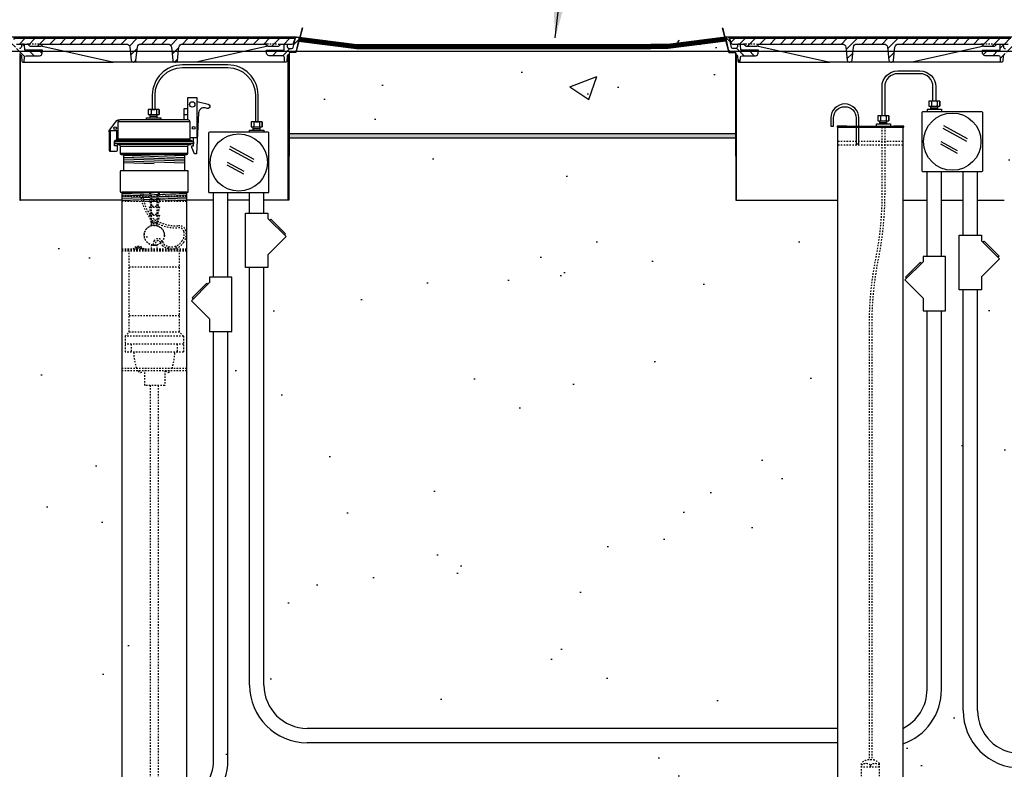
# Model space of a CAD drawing. Extents: x -169 to 7270, y -140 to 2984.
# Tile 347 of 656: x 1626 to 1695, y 934 to 986. Entities that reach past the tile are written whole.
import ezdxf

# ---------------------------------------------------------------- set-up
doc = ezdxf.new("R2010")
doc.units = 0
doc.header["$MEASUREMENT"] = 0
doc.header["$PDSIZE"] = 1
doc.linetypes.add('HIDDEN5', pattern=[0.05, 0.025, -0.025])
doc.layers.get('DEFPOINTS').update_dxf_attribs({"linetype": 'CONTINUOUS'})
for name, color, linetype in [('CONCRETE-HATCH', 2, 'CONTINUOUS'), ('CONDUIT', 2, 'CONTINUOUS'), ('DIM', 3, 'CONTINUOUS'), ('FACE-SEAL-ADAPTOR', 3, 'CONTINUOUS'), ('GALV-4-PIPE', 4, 'CONTINUOUS'), ('J-BOX', 2, 'CONTINUOUS'), ('PEAGRAVEL-HATCH', 3, 'CONTINUOUS'), ('PROBE', 2, 'CONTINUOUS'), ('TANK-MANHOLE-18', 2, 'CONTINUOUS'), ('TANK-MANHOLE-COVER-18', 2, 'CONTINUOUS'), ('TANK-MANHOLE-COVER-HATCH-18', 7, 'CONTINUOUS'), ('TANK-MANHOLE-HATCH-18', 7, 'CONTINUOUS'), ('TANK-SLAB', 6, 'CONTINUOUS'), ('TEXT', 3, 'CONTINUOUS'), ('TLM-CAP', 3, 'CONTINUOUS')]:
    doc.layers.add(name, color=color, linetype=linetype)
doc.layers.add('FREEZE-LINES', color=8, linetype='CONTINUOUS', plot=False)
doc.styles.add('SIMPLEX', font='simplex')
doc.dimstyles.new('DIM64', dxfattribs={"dimscale": 64, "dimtxt": 0.09375, "dimasz": 0.09375, "dimexe": 0.0625, "dimexo": 0.0625, "dimgap": 0.046875, "dimtad": 1, "dimdec": 4, "dimzin": 3, "dimdsep": 46, "dimlunit": 4, "dimtxsty": 'SIMPLEX', "dimcen": 0, "dimclrd": 256, "dimclre": 256, "dimclrt": 256, "dimadec": 0, "dimazin": 0, "dimtfac": 1, "dimtdec": 4, "dimtmove": 0, "dimatfit": 3, "dimfxl": 1, "dimfrac": 2, "dimtolj": 1, "dimtzin": 0, "dimarcsym": 0})
pattern_1 = [(45, (-1197.4654, 4e-12), (-0.35355339, 0.35355339), [])]
pattern_2 = [(45, (-1247.17023, -2e-11), (-0.35355339, 0.35355339), [])]

# ---------------------------------------------------------------- blocks, each defined once
blk = doc.blocks.new('*D113')
at = {"layer": 'DEFPOINTS', "color": 0, "transparency": 16777216}
for p in [(1368.547, 978.296), (2031.773, 978.015), (1368.547, 700.523)]:
    blk.add_point(p, dxfattribs=at)
at = {"layer": 'DIM', "lineweight": -2, "transparency": 16777216}
for p, q in [((1368.547, 974.296), (1368.547, 696.523)), ((2031.773, 974.015), (2031.773, 696.523)), ((2025.773, 700.523), (1374.547, 700.523))]:
    blk.add_line(p, q, dxfattribs=at)
at = {"layer": 'DIM', "transparency": 16777216}
for points in [[(1374.547, 701.523), (1374.547, 699.523), (1368.547, 700.523)], [(2025.773, 701.523), (2025.773, 699.523), (2031.773, 700.523)]]:
    blk.add_solid(points, dxfattribs=at)
at = {"layer": 'DIM', "transparency": 16777216, "insert": (1700.16, 708.095), "char_height": 6, "attachment_point": 5, "style": 'SIMPLEX'}
blk.add_mtext('\\A1;55\'-3 1/4" (F.V. TANK SLAB)', dxfattribs=at)

msp = doc.modelspace()

# ---------------------------------------------------------------- hatches: boundary and pattern name
at = {"layer": 'CONCRETE-HATCH'}
h = msp.add_hatch(dxfattribs=at)
h.set_pattern_fill('AR-CONC', color=256, scale=2.67, style=0)
h.set_pattern_definition([(50, (353.614, 981.429), (19.15085, -1.67548), [2.0025, -22.0275]), (355, (353.614, 981.429), (-3.70466, 20.08353), [1.602, -17.622]), (100.4514, (355.21, 981.29), (15.4462, 18.40804), [1.70186, -18.7205]), (46.1842, (353.614, 986.77), (28.49534, -4.41936), [3.00375, -33.04125]), (96.6356, (355.99, 986.4), (24.9555, 26.00895), [2.5528, -28.08074]), (351.1842, (353.614, 986.77), (24.9555, 26.00897), [2.403, -26.433]), (21, (356.284, 985.434), (15.93742, -10.74992), [2.0025, -22.0275]), (326, (356.284, 985.434), (6.49652, 19.3615), [1.602, -17.622]), (71.4514, (357.613, 984.538), (22.43394, 8.61156), [1.70186, -18.7205]), (37.5, (353.6144, 981.429), (0.324668, 8.888266), [0, -17.4084, 0, -17.889, 0, -17.68875]), (7.5, (353.614, 981.429), (7.02396, 10.53079), [0, -10.1994, 0, -17.0079, 0, -6.74175]), (327.5, (347.66, 981.429), (14.25306, -0.602215), [0, -6.675, 0, -20.826, 0, -27.6345]), (317.5, (344.99, 981.429), (15.57107, 2.6728), [0, -8.6775, 0, -13.8306, 0, -19.6245])])
h.paths.add_polyline_path([(1644.98759, 983.87998), (1645.0141, 983.9299), (1645.05893, 983.95668), (1645.44482, 983.95668), (1645.65275, 984.73346), (1651.50835, 984.73346), (1675.28574, 984.81424), (1675.51529, 983.95668), (1675.97252, 982.79832), (1675.97252, 979.97135), (1675.97252, 978.29596), (1644.98759, 978.29596)])
at = {"layer": 'PEAGRAVEL-HATCH'}
h = msp.add_hatch(dxfattribs=at)
h.set_pattern_fill('AR-SAND', color=256, scale=7.5, style=0)
h.set_pattern_definition([(37.5, (-764.896, 31.247), (-0.47245, 14.45118), [0, -11.4, 0, -12.75, 0, -12.1875]), (7.5, (-764.896, 31.247), (13.27333, 21.1661), [0, -6.15, 0, -10.275, 0, -3.9375]), (327.5, (-774.121, 31.247), (23.356064, 0.04244), [0, -3.75, 0, -13.5, 0, -17.625]), (317.5, (-774.12, 31.247), (22.54595, 6.58257), [0, -1.875, 0, -8.85, 0, -10.125])])
h.paths.add_polyline_path([(1693.05631, 968.36731), (1694.31343, 969.62443), (1692.77851, 971.25629), (1692.77851, 973.7036), (1694.63901, 973.7036), (1694.64039, 978.29596), (1752.07893, 978.29596), (1752.07893, 967.14591), (1753.08579, 966.95192), (1753.1529, 965.18198), (1753.38133, 965.18198), (1753.40609, 963.3542), (1757.81793, 961.99078), (1757.89809, 960.77814), (1758.12626, 960.77817), (1758.12908, 935.26576), (1695.77851, 935.26576), (1692.77851, 938.26576)])
h.paths.add_polyline_path([(1687.59219, 930.05404), (1687.59219, 935.93084), (1689.53821, 937.39111), (1690.27814, 939.70884), (1690.27814, 973.7036), (1691.77851, 973.7036), (1691.77851, 938.26576), (1692.95008, 935.43733), (1695.77851, 934.26576), (1758.12554, 934.26576), (1758.12554, 923.08613), (1757.43618, 923.08613), (1757.79742, 917.24243), (1757.10107, 915.87407), (1755.62555, 915.52328), (1754.62555, 917.52328), (1749.96948, 918.21114), (1748.62555, 915.52328), (1739.12555, 915.52328), (1738.12555, 917.52328), (1733.12555, 917.52328), (1732.12555, 915.52328), (1722.62555, 915.52328), (1721.62555, 917.52328), (1716.62555, 917.52328), (1715.62555, 915.52328), (1696.87555, 915.52328), (1695.87555, 917.52328), (1694.9136, 917.52328), (1694.9136, 923.05328), (1693.15624, 927.29592), (1688.49139, 929.05404)])
h = msp.add_hatch(dxfattribs=at)
h.set_pattern_fill('AR-SAND', color=256, scale=7.5, style=0)
h.set_pattern_definition([(37.5, (-673.265, 45.845), (-0.47245, 14.45118), [0, -11.4, 0, -12.75, 0, -12.1875]), (7.5, (-673.265, 45.845), (13.27333, 21.1661), [0, -6.15, 0, -10.275, 0, -3.9375]), (327.5, (-682.49, 45.845), (23.356064, 0.04244), [0, -3.75, 0, -13.5, 0, -17.625]), (317.5, (-682.49, 45.845), (22.54595, 6.58257), [0, -1.875, 0, -8.85, 0, -10.125])])
h.paths.add_polyline_path([(1603.35586, 960.7742), (1603.4333, 961.96392), (1607.80033, 963.30445), (1608.11199, 965.17744), (1608.11199, 966.77867), (1609.13305, 967.21286), (1609.13305, 978.01471), (1628.02904, 978.01471), (1628.09835, 973.7036), (1635.13962, 973.7036), (1635.13338, 935.26579), (1603.22482, 935.26579)])
h.paths.add_polyline_path([(1603.22459, 934.26579), (1635.13338, 934.26579), (1635.13962, 916.52404), (1634.24042, 915.87484), (1634.24042, 915.52404), (1632.63338, 915.52328), (1631.63338, 917.52328), (1626.63338, 917.52328), (1625.63338, 915.52328), (1616.13338, 915.52328), (1615.13338, 917.52328), (1610.13338, 917.52328), (1609.13338, 915.52328), (1604.14621, 915.52328), (1604.14621, 915.87408), (1603.49701, 916.52328), (1603.22459, 916.52328)])
h = msp.add_hatch(dxfattribs=at)
h.set_pattern_fill('AR-SAND', color=256, scale=7.5, style=0)
h.set_pattern_definition([(37.5, (-698.726, 36.183), (-0.47245, 14.45118), [0, -11.4, 0, -12.75, 0, -12.1875]), (7.5, (-698.726, 36.183), (13.27333, 21.1661), [0, -6.15, 0, -10.275, 0, -3.9375]), (327.5, (-707.951, 36.183), (23.356064, 0.04244), [0, -3.75, 0, -13.5, 0, -17.625]), (317.5, (-707.95, 36.183), (22.54595, 6.58257), [0, -1.875, 0, -8.85, 0, -10.125])])
h.paths.add_polyline_path([(1643.2446, 973.50716), (1644.99384, 973.69919), (1644.99384, 977.85625), (1676.04183, 977.85625), (1676.04183, 973.69919), (1683.08865, 973.69919), (1683.08865, 937.00993), (1646.24501, 937.00993), (1644.12369, 937.88861), (1643.24501, 940.00993)])
h.paths.add_polyline_path([(1637.87826, 934.42627), (1639.94861, 935.868), (1640.74422, 938.26215), (1640.74422, 973.69919), (1642.2446, 973.69919), (1642.24499, 940.00993), (1643.41659, 937.1815), (1646.24501, 936.00993), (1683.08865, 936.00551), (1683.08865, 930.04963), (1682.83865, 930.04963), (1682.18945, 929.40043), (1682.18945, 929.04963), (1670.91162, 929.04886), (1666.66898, 927.2915), (1664.91162, 923.04886), (1664.91162, 915.51886), (1663.87201, 915.51886), (1662.87201, 917.51886), (1657.87201, 917.51886), (1656.87201, 915.51886), (1647.37201, 915.51886), (1646.37201, 917.51886), (1641.37201, 917.51886), (1640.37201, 915.51886), (1638.77746, 915.69503), (1638.12826, 916.51963), (1637.87826, 916.51963)])
at = {"layer": 'TANK-MANHOLE-COVER-HATCH-18', "linetype": 'Continuous'}
h = msp.add_hatch(dxfattribs=at)
h.set_pattern_fill('LINE', color=256, scale=4, angle=45, style=0)
h.set_pattern_definition(pattern_1)
h.paths.add_polyline_path([(1645.39389, 984.92178), (1645.38834, 984.85798), (1645.29642, 984.60612, -0.31505809), (1645.20835, 984.54451), (1644.45626, 984.54451, 0.20068244), (1644.38952, 984.5166), (1644.28997, 984.41569, -0.20068244), (1644.22323, 984.38778), (1643.88343, 984.38778), (1643.54363, 984.38778, -0.20067998), (1643.47689, 984.41569), (1643.37734, 984.5166, 0.20067998), (1643.3106, 984.54451), (1637.59192, 984.54451, 0.38336671), (1637.34334, 984.32108), (1637.24785, 983.42753, -0.38336671), (1637.09249, 983.28788), (1637.06566, 983.28788, -0.38336671), (1636.9103, 983.42753), (1636.81485, 984.32073, 0.38376912), (1636.56588, 984.54451), (1634.70312, 984.54451, 0.38581775), (1634.45256, 984.31895), (1634.35875, 983.42777, -0.38381878), (1634.20336, 983.28788), (1634.1751, 983.28788, -0.38381878), (1634.0197, 983.42777), (1633.92571, 984.32069, 0.38381878), (1633.67709, 984.54451), (1627.95701, 984.54451, 0.20067998), (1627.89027, 984.5166), (1627.79072, 984.41569, -0.20067998), (1627.72398, 984.38778), (1627.38418, 984.38778), (1627.04438, 984.38778, -0.20068244), (1626.97764, 984.41569), (1626.87809, 984.5166, 0.20068244), (1626.81135, 984.54451), (1626.06064, 984.54451, -0.31505687), (1625.97258, 984.60612), (1625.88066, 984.85798), (1625.87511, 984.92178), (1635.63381, 984.92178)])
h = msp.add_hatch(dxfattribs=at)
h.set_pattern_fill('LINE', color=256, scale=4, angle=45, style=0)
h.set_pattern_definition(pattern_2)
h.paths.add_polyline_path([(1695.09873, 984.92178), (1695.09318, 984.85798), (1695.00127, 984.60612, -0.31505809), (1694.9132, 984.54451), (1694.1611, 984.54451, 0.20068244), (1694.09436, 984.5166), (1693.99482, 984.41569, -0.20068244), (1693.92808, 984.38778), (1693.58827, 984.38778), (1693.24847, 984.38778, -0.20067998), (1693.18173, 984.41569), (1693.08218, 984.5166, 0.20067998), (1693.01544, 984.54451), (1687.29676, 984.54451, 0.38336671), (1687.04818, 984.32108), (1686.9527, 983.42753, -0.38336671), (1686.79733, 983.28788), (1686.77051, 983.28788, -0.38336671), (1686.61514, 983.42753), (1686.5197, 984.32073, 0.38376912), (1686.27072, 984.54451), (1684.40796, 984.54451, 0.38581775), (1684.1574, 984.31895), (1684.0636, 983.42777, -0.38381878), (1683.9082, 983.28788), (1683.87994, 983.28788, -0.38381878), (1683.72455, 983.42777), (1683.63056, 984.32069, 0.38381878), (1683.38193, 984.54451), (1677.66186, 984.54451, 0.20067998), (1677.59512, 984.5166), (1677.49557, 984.41569, -0.20067998), (1677.42883, 984.38778), (1677.08902, 984.38778), (1676.74922, 984.38778, -0.20068244), (1676.68248, 984.41569), (1676.58293, 984.5166, 0.20068244), (1676.51619, 984.54451), (1675.76549, 984.54451, -0.31505687), (1675.67742, 984.60612), (1675.5855, 984.85798), (1675.57995, 984.92178), (1685.33865, 984.92178)])
at = {"layer": 'TANK-MANHOLE-HATCH-18', "linetype": 'Continuous'}
h = msp.add_hatch(dxfattribs=at)
h.set_pattern_fill('LINE', color=256, scale=4, angle=135, style=0)
h.set_pattern_definition([(135, (-1197.4654, 4e-12), (-0.35355339, -0.35355339), [])])
h.paths.add_polyline_path([(1626.40436, 984.36321), (1626.41051, 984.48516, -0.39953151), (1626.47293, 984.54451), (1626.55195, 984.54451, -0.39923087), (1626.61437, 984.48523), (1626.63381, 984.1076), (1627.85993, 984.1076), (1627.84881, 983.90744, -0.39805028), (1627.6616, 983.73034), (1626.73371, 983.73034, 0.39889443), (1626.60889, 983.61191), (1626.59495, 983.3471, -0.46914088), (1626.5179, 983.28962, -0.45806569), (1626.441, 983.34482), (1626.40634, 983.73304, 0.38836603), (1626.34409, 983.78998), (1626.29121, 983.78998), (1626.28569, 983.88936, 0.40020821), (1626.19135, 983.97861), (1625.91091, 983.97861, -0.34818324), (1625.78914, 984.07537), (1625.57131, 985.01471), (1625.75439, 985.01471, -0.34699278), (1625.84477, 984.94341), (1625.99435, 984.30212, 0.34858266), (1626.08565, 984.22966), (1626.26391, 984.22966, 0.39953151)])
h = msp.add_hatch(dxfattribs=at)
h.set_pattern_fill('LINE', color=256, scale=4, angle=45, style=0)
h.set_pattern_definition(pattern_1)
h.paths.add_polyline_path([(1644.86266, 983.73304), (1644.82799, 983.34482, -0.45806569), (1644.7511, 983.28962, -0.46914088), (1644.67405, 983.3471), (1644.66011, 983.61191, 0.39889443), (1644.53529, 983.73034), (1643.6074, 983.73034, -0.39805028), (1643.42019, 983.90744), (1643.40907, 984.1076), (1644.63519, 984.1076), (1644.65463, 984.48523, -0.39923087), (1644.71705, 984.54451), (1644.79607, 984.54451, -0.39953151), (1644.85849, 984.48516), (1644.86464, 984.36321, 0.39953151), (1645.00508, 984.22966), (1645.18335, 984.22966, 0.34858266), (1645.27465, 984.30212), (1645.42423, 984.94341, -0.34699278), (1645.51461, 985.01471), (1645.69769, 985.01471), (1645.47986, 984.07537, -0.34818324), (1645.35809, 983.97861), (1645.07765, 983.97861, 0.40020821), (1644.98331, 983.88936), (1644.97779, 983.78998), (1644.92491, 983.78998, 0.38836603)])
h = msp.add_hatch(dxfattribs=at)
h.set_pattern_fill('LINE', color=256, scale=4, angle=135, style=0)
h.set_pattern_definition([(135, (-1247.17023, -2e-11), (-0.35355339, -0.35355339), [])])
h.paths.add_polyline_path([(1676.1092, 984.36321), (1676.11536, 984.48516, -0.39953151), (1676.17778, 984.54451), (1676.2568, 984.54451, -0.39923087), (1676.31921, 984.48523), (1676.33865, 984.1076), (1677.56477, 984.1076), (1677.55365, 983.90744, -0.39805028), (1677.36644, 983.73034), (1676.43856, 983.73034, 0.39889443), (1676.31373, 983.61191), (1676.29979, 983.3471, -0.46914088), (1676.22274, 983.28962, -0.45806569), (1676.14585, 983.34482), (1676.11119, 983.73304, 0.38836603), (1676.04893, 983.78998), (1675.99606, 983.78998), (1675.99054, 983.88936, 0.40020821), (1675.89619, 983.97861), (1675.61575, 983.97861, -0.34818324), (1675.49399, 984.07537), (1675.27615, 985.01471), (1675.45923, 985.01471, -0.34699278), (1675.54961, 984.94341), (1675.69919, 984.30212, 0.34858266), (1675.79049, 984.22966), (1675.96876, 984.22966, 0.39953151)])
h = msp.add_hatch(dxfattribs=at)
h.set_pattern_fill('LINE', color=256, scale=4, angle=45, style=0)
h.set_pattern_definition(pattern_2)
h.paths.add_polyline_path([(1694.5675, 983.73304), (1694.53284, 983.34482, -0.45806569), (1694.45595, 983.28962, -0.46914088), (1694.37889, 983.3471), (1694.36496, 983.61191, 0.39889443), (1694.24013, 983.73034), (1693.31225, 983.73034, -0.39805028), (1693.12504, 983.90744), (1693.11392, 984.1076), (1694.34004, 984.1076), (1694.35947, 984.48523, -0.39923087), (1694.42189, 984.54451), (1694.50091, 984.54451, -0.39953151), (1694.56333, 984.48516), (1694.56948, 984.36321, 0.39953151), (1694.70993, 984.22966), (1694.88819, 984.22966, 0.34858266), (1694.97949, 984.30212), (1695.12907, 984.94341, -0.34699278), (1695.21945, 985.01471), (1695.40254, 985.01471), (1695.1847, 984.07537, -0.34818324), (1695.06293, 983.97861), (1694.78249, 983.97861, 0.40020821), (1694.68815, 983.88936), (1694.68263, 983.78998), (1694.62975, 983.78998, 0.38836603)])
at = {"layer": 'TANK-SLAB'}
msp.add_hatch(color=256, dxfattribs=at).paths.add_polyline_path([(1644.97963, 978.01749), (1644.97963, 978.29874), (1675.98586, 978.29874), (1675.98586, 978.01749)])

# ---------------------------------------------------------------- linework, layer by layer
at = {"layer": 'CONDUIT'}
for p, q in [((1689.2746, 969.78595), (1689.2746, 975.66731)), ((1690.2746, 969.78595), (1690.2746, 975.66731)), ((1691.77497, 971.25629), (1691.77497, 975.66731)), ((1692.77497, 971.25629), (1692.77497, 975.66731)), ((1639.74422, 968.34367), (1639.74422, 974.22502)), ((1640.74422, 968.34367), (1640.74422, 974.22502)), ((1642.2446, 972.79812), (1642.2446, 974.22502)), ((1643.2446, 972.79812), (1643.2446, 974.22502)), ((1642.24499, 940.01434), (1642.2446, 969.02956)), ((1643.24499, 940.01434), (1643.2446, 969.02956)), ((1691.77497, 938.26576), (1691.77497, 967.4784)), ((1692.77497, 938.26576), (1692.77497, 967.4784)), ((1689.2746, 939.70884), (1689.2746, 966.01739)), ((1690.2746, 939.70884), (1690.2746, 966.01739)), ((1639.74422, 934.78697), (1639.74422, 964.5751)), ((1640.74422, 934.78697), (1640.74422, 964.5751)), ((1683.08865, 937.00993), (1646.23835, 937.01434)), ((1683.08865, 936.00993), (1646.23835, 936.01434))]:
    msp.add_line(p, q, dxfattribs=at)
for points in [[(1643.5224, 972.42338), (1644.77951, 971.16626), (1643.5224, 969.90914), (1643.5224, 969.02023), (1641.96679, 969.02023), (1641.96679, 972.79812), (1643.5224, 972.79812)], [(1693.05277, 970.88155), (1694.30989, 969.62443), (1693.05277, 968.36731), (1693.05277, 967.4784), (1691.49717, 967.4784), (1691.49717, 971.25629), (1693.05277, 971.25629)], [(1688.9968, 969.41121), (1687.73968, 968.15409), (1688.9968, 966.89697), (1688.9968, 966.00806), (1690.5524, 966.00806), (1690.5524, 969.78595), (1688.9968, 969.78595)], [(1639.46642, 967.96892), (1638.20931, 966.71181), (1639.46642, 965.45469), (1639.46642, 964.56577), (1641.02203, 964.56577), (1641.02203, 968.34367), (1639.46642, 968.34367)]]:
    msp.add_lwpolyline(points, close=True, dxfattribs=at)
for points in [[(1643.64025, 972.30552), (1643.71882, 972.38409), (1644.74023, 971.36269), (1644.66166, 971.28412)], [(1693.17063, 970.76369), (1693.2492, 970.84226), (1694.2706, 969.82085), (1694.19203, 969.74228)], [(1688.87894, 969.29335), (1688.80037, 969.37192), (1687.77897, 968.35051), (1687.85754, 968.27194)], [(1639.34857, 967.85107), (1639.27, 967.92964), (1638.24859, 966.90823), (1638.32716, 966.82966)]]:
    msp.add_lwpolyline(points, dxfattribs=at)
for centre, radius, start, end in [((1646.24501, 940.01434), 4, 180, 270), ((1646.24501, 940.01434), 3, 180, 270), ((1686.2746, 939.70884), 4, 289.1785085, 0), ((1686.2746, 939.70884), 3, 295.9773956, 0), ((1695.77497, 938.26576), 4, 180, 270), ((1695.77497, 938.26576), 3, 180, 270), ((1636.74422, 934.78697), 4, 286.4696901, 0), ((1636.74422, 934.78697), 3, 292.2105199, 0)]:
    msp.add_arc(centre, radius, start, end, dxfattribs=at)
at = {"layer": 'DEFPOINTS'}
for points in [[(1645.90392, 985.6718), (1645.44482, 983.95668), (1645.05893, 983.95668), (1645.0141, 983.9299), (1644.98759, 983.87998), (1644.98759, 976.75093)], [(1645.91016, 985.6718), (1645.45106, 983.95668), (1645.06517, 983.95668), (1645.02034, 983.9299), (1644.99384, 983.87998), (1644.99384, 976.75093)], [(1675.0562, 985.6718), (1675.51529, 983.95668), (1675.90118, 983.95668), (1675.94601, 983.9299), (1675.97252, 983.87998), (1675.97252, 976.75093)], [(1675.06244, 985.6718), (1675.52153, 983.95668), (1675.90742, 983.95668), (1675.95226, 983.9299), (1675.97876, 983.87998), (1675.97876, 976.75093)]]:
    msp.add_lwpolyline(points, dxfattribs=at)
at = {"layer": 'FACE-SEAL-ADAPTOR', "color": 7}
for p, q in [((1633.50326, 976.81543), (1637.75326, 976.67227)), ((1635.62826, 976.86892), (1637.75326, 976.79734)), ((1633.50326, 976.69035), (1637.75326, 976.5472)), ((1633.50326, 976.56528), (1637.75326, 976.42213)), ((1633.50326, 976.44021), (1637.75326, 976.29706)), ((1633.50326, 976.31514), (1635.62826, 976.24357))]:
    msp.add_line(p, q, dxfattribs=at)
at = {"layer": 'FACE-SEAL-ADAPTOR'}
msp.add_lwpolyline([(1637.75326, 975.74328), (1637.75326, 976.86892), (1633.50326, 976.86892), (1633.50326, 975.74328)], dxfattribs=at)
msp.add_lwpolyline([(1637.92687, 974.24328, 0.41421356), (1637.98937, 974.30578), (1637.98937, 975.68078, 0.41421356), (1637.92687, 975.74328), (1633.32965, 975.74328, 0.41421356), (1633.26715, 975.68078), (1633.26715, 974.30578, 0.41421356), (1633.32965, 974.24328)], format="xyb", close=True, dxfattribs=at)
at = {"layer": 'FREEZE-LINES', "linetype": 'Continuous'}
msp.add_line((1931.90631, 984.01471), (1465.74807, 984.01471), dxfattribs=at)
at = {"layer": 'GALV-4-PIPE', "color": 7}
for p, q in [((1683.70334, 978.84073), (1686.9762, 978.84073)), ((1633.37826, 974.194), (1637.87826, 974.04242)), ((1633.37826, 974.06893), (1637.87826, 973.91735)), ((1635.62826, 974.24328), (1637.87826, 974.16749)), ((1633.37826, 973.94386), (1637.87826, 973.79228)), ((1633.37826, 973.81879), (1637.87826, 973.66721)), ((1633.37826, 973.69371), (1635.75326, 973.61372))]:
    msp.add_line(p, q, dxfattribs=at)
at = {"layer": 'GALV-4-PIPE', "color": 7, "linetype": 'HIDDEN5'}
for p, q in [((1687.58865, 977.77823), (1683.08865, 977.77823)), ((1687.58865, 977.52823), (1683.08865, 977.52823))]:
    msp.add_line(p, q, dxfattribs=at)
at = {"layer": 'GALV-4-PIPE'}
msp.add_lwpolyline([(1683.76584, 978.77823), (1683.70334, 978.84073), (1683.02839, 978.84073), (1683.02839, 978.77823), (1687.65115, 978.77823), (1687.65115, 978.84073), (1686.9762, 978.84073), (1686.9137, 978.77823)], dxfattribs=at)
for points in [[(1687.58865, 930.05404), (1687.58865, 930.05404), (1683.08865, 930.05404), (1683.08865, 930.05404), (1683.08865, 978.77823), (1687.58865, 978.77823)], [(1633.37826, 916.52404), (1633.37826, 916.52404), (1637.87826, 916.52404), (1637.87826, 916.52404), (1637.87826, 974.24328), (1633.37826, 974.24328)]]:
    msp.add_lwpolyline(points, close=True, dxfattribs=at)
at = {"layer": 'J-BOX', "color": 7}
for p, q in [((1692.08896, 977.95458), (1690.43656, 978.85993)), ((1692.04339, 977.77321), (1690.39099, 978.67857)), ((1642.55858, 976.5123), (1640.90619, 977.41765)), ((1691.37674, 976.94456), (1690.21884, 977.57897)), ((1691.38804, 977.12592), (1690.24868, 977.75018)), ((1642.51301, 976.33093), (1640.86062, 977.23628)), ((1641.84637, 975.50227), (1640.68847, 976.13669)), ((1641.85766, 975.68364), (1640.7183, 976.3079))]:
    msp.add_line(p, q, dxfattribs=at)
at = {"layer": 'J-BOX'}
for points in [[(1688.93041, 975.72286), (1688.93041, 979.8005, -0.41421356), (1688.98597, 979.85605), (1693.0636, 979.85605, -0.41421356), (1693.11916, 979.8005), (1693.11916, 975.72286, -0.41421356), (1693.0636, 975.66731), (1688.98597, 975.66731, -0.41421356)], [(1643.58878, 974.28058), (1643.58878, 978.35821, 0.41421356), (1643.53323, 978.41377), (1639.45559, 978.41377, 0.41421356), (1639.40004, 978.35821), (1639.40004, 974.28058, 0.41421356), (1639.45559, 974.22502), (1643.53323, 974.22502, 0.41421356)]]:
    msp.add_lwpolyline(points, format="xyb", close=True, dxfattribs=at)
for centre in [(1691.02479, 977.76168), (1641.49441, 976.3194)]:
    msp.add_circle(centre, 1.98948, dxfattribs=at)
at = {"layer": 'PROBE'}
for p, q in [((1689.53018, 980.01356), (1689.53018, 980.22477)), ((1690.01902, 980.01356), (1690.01902, 980.22477)), ((1635.34207, 979.42767), (1635.34207, 979.63889)), ((1635.49779, 979.98908), (1635.49779, 979.98908)), ((1635.49779, 979.98908), (1635.49779, 979.98908)), ((1635.83092, 979.42767), (1635.83092, 979.63889)), ((1642.49008, 978.57127), (1642.49008, 978.78249)), ((1642.6458, 979.13268), (1642.6458, 979.13268)), ((1642.6458, 979.13268), (1642.6458, 979.13268)), ((1642.97893, 978.57127), (1642.97893, 978.78249)), ((1685.99031, 978.99823), (1685.99031, 979.20945)), ((1686.47915, 978.99823), (1686.47915, 979.20945))]:
    msp.add_line(p, q, dxfattribs=at)
at = {"layer": 'PROBE', "color": 7}
for p, q in [((1635.34207, 979.53328), (1635.83092, 979.53328)), ((1689.53018, 980.11916), (1690.01902, 980.11916)), ((1685.99031, 979.10384), (1686.47915, 979.10384)), ((1642.49008, 978.67688), (1642.97893, 978.67688))]:
    msp.add_line(p, q, dxfattribs=at)
at = {"layer": 'PROBE', "color": 1, "linetype": 'HIDDEN5'}
for p, q in [((1635.27166, 974.24308), (1635.41827, 973.65069)), ((1635.34405, 974.24328), (1635.4733, 973.721)), ((1635.43171, 971.93498), (1635.43171, 974.10324)), ((1635.91246, 974.24328), (1635.78321, 973.721)), ((1635.82481, 971.93498), (1635.82481, 974.10324)), ((1635.98485, 974.24308), (1635.83825, 973.65069)), ((1637.87826, 973.94799), (1633.37826, 973.94799)), ((1637.87826, 973.59894), (1633.37826, 973.59894)), ((1635.27166, 973.77809), (1635.41827, 973.18569)), ((1635.33992, 973.79498), (1635.4733, 973.25601)), ((1635.83825, 973.65069), (1635.41827, 973.65069)), ((1635.78321, 973.721), (1635.4733, 973.721)), ((1635.91659, 973.79498), (1635.78321, 973.25601)), ((1635.98485, 973.77809), (1635.83825, 973.18569)), ((1635.27166, 973.23665), (1635.41827, 972.64426)), ((1635.27166, 972.657), (1635.41827, 972.0646)), ((1635.33992, 973.25354), (1635.4733, 972.71457)), ((1635.33992, 972.67389), (1635.4733, 972.13492)), ((1635.83825, 973.18569), (1635.41827, 973.18569)), ((1635.83825, 972.64426), (1635.41827, 972.64426)), ((1635.78321, 973.25601), (1635.4733, 973.25601)), ((1635.78321, 972.71457), (1635.4733, 972.71457)), ((1635.91659, 973.25354), (1635.78321, 972.71457)), ((1635.91659, 972.67389), (1635.78321, 972.13492)), ((1635.98485, 973.23665), (1635.83825, 972.64426)), ((1635.98485, 972.657), (1635.83825, 972.0646)), ((1635.83825, 972.0646), (1635.41827, 972.0646)), ((1635.78321, 972.13492), (1635.4733, 972.13492)), ((1637.87826, 970.30578), (1633.37826, 970.30578)), ((1637.87826, 970.23547), (1633.37826, 970.23547)), ((1637.87826, 970.16516), (1633.37826, 970.16516)), ((1633.88074, 964.54016), (1633.88074, 970.16516)), ((1635.82481, 970.55676), (1635.43171, 970.55676)), ((1635.43171, 970.30578), (1635.43171, 970.55676)), ((1635.82481, 970.30578), (1635.82481, 970.55676)), ((1636.58454, 970.49053), (1636.58454, 970.30578)), ((1637.12662, 970.50619), (1637.12662, 970.30578)), ((1637.37577, 964.54016), (1637.37577, 970.16516)), ((1637.37577, 969.04016), (1633.88074, 969.04016)), ((1637.37577, 965.66516), (1633.88074, 965.66516)), ((1633.59949, 964.25891), (1633.88074, 964.54016)), ((1637.37577, 964.54016), (1633.88074, 964.54016)), ((1637.65702, 964.25891), (1637.37577, 964.54016)), ((1633.59949, 964.25891), (1633.59949, 963.13391)), ((1637.65702, 964.25891), (1633.59949, 964.25891)), ((1637.65702, 964.25891), (1637.65702, 963.13391)), ((1637.65702, 963.69641), (1633.59949, 963.69641)), ((1637.65702, 963.13391), (1633.59949, 963.13391)), ((1634.03022, 963.69641), (1634.03022, 963.13391)), ((1637.22629, 963.69641), (1637.22629, 963.13391)), ((1637.87826, 962.00891), (1633.37826, 962.00891)), ((1637.87826, 961.85584), (1633.37826, 961.85584)), ((1634.97348, 960.83308), (1634.97348, 961.85584)), ((1636.35197, 961.85584), (1636.35197, 960.83308)), ((1636.35197, 960.83308), (1634.97348, 960.83308)), ((1684.71365, 932.68577), (1684.71365, 934.57327)), ((1685.4324, 934.82327), (1685.2449, 934.82327)), ((1685.33865, 934.44827), (1685.33865, 934.32327)), ((1685.96365, 932.68577), (1685.96365, 934.57327)), ((1685.96365, 934.32327), (1684.71365, 934.32327))]:
    msp.add_line(p, q, dxfattribs=at)
at = {"layer": 'PROBE'}
for points in [[(1635.68025, 979.98908), (1635.68025, 980.99739, -0.41421356), (1637.5865, 982.90364), (1640.73955, 982.90364, -0.41421356), (1642.6458, 980.99739), (1642.6458, 979.13268), (1642.8333, 979.13268), (1642.8333, 980.99739, 0.41421356), (1640.73955, 983.09114), (1637.5865, 983.09114, 0.41421356), (1635.49275, 980.99739), (1635.49275, 979.98908)], [(1686.14603, 979.55964), (1686.14603, 981.57746, -0.41421356), (1687.23978, 982.67121), (1688.77965, 982.67121, -0.41421356), (1689.8734, 981.57746), (1689.8734, 980.57496), (1689.6859, 980.57496), (1689.6859, 981.57746, 0.41421356), (1688.77965, 982.48371), (1687.23978, 982.48371, 0.41421356), (1686.33353, 981.57746), (1686.33353, 979.55964)]]:
    msp.add_lwpolyline(points, format="xyb", close=True, dxfattribs=at)
at = {"layer": 'PROBE', "color": 2}
msp.add_lwpolyline([(1684.53504, 978.84073), (1684.53504, 979.40981, 1), (1682.59754, 979.40981), (1682.59754, 978.84073), (1682.78504, 978.84073), (1682.78504, 979.40981, -1), (1684.34754, 979.40981), (1684.34754, 978.84073), (1684.34754, 977.61507), (1684.53504, 977.61507)], format="xyb", close=True, dxfattribs=at)
at = {"layer": 'PROBE', "color": 7}
for points in [[(1689.43068, 980.57496, 0.41421356), (1689.39943, 980.54371), (1689.39943, 980.25602, 0.41421356), (1689.43068, 980.22477)], [(1689.55829, 980.57496, -0.41421356), (1689.58954, 980.54371), (1689.58954, 980.25602, -0.41421356), (1689.55829, 980.22477)], [(1689.62079, 980.57496, 0.41421356), (1689.58954, 980.54371), (1689.58954, 980.25602, 0.41421356), (1689.62079, 980.22477)], [(1689.9385, 980.57496, -0.41421356), (1689.96975, 980.54371), (1689.96975, 980.25602, -0.41421356), (1689.9385, 980.22477)], [(1690.001, 980.57496, 0.41421356), (1689.96975, 980.54371), (1689.96975, 980.25602, 0.41421356), (1690.001, 980.22477)], [(1690.12861, 980.57496, -0.41421356), (1690.15986, 980.54371), (1690.15986, 980.25602, -0.41421356), (1690.12861, 980.22477)], [(1635.24258, 979.98908, 0.41421356), (1635.21133, 979.95783), (1635.21133, 979.67014, 0.41421356), (1635.24258, 979.63889)], [(1635.37019, 979.98908, -0.41421356), (1635.40144, 979.95783), (1635.40144, 979.67014, -0.41421356), (1635.37019, 979.63889)], [(1635.43269, 979.98908, 0.41421356), (1635.40144, 979.95783), (1635.40144, 979.67014, 0.41421356), (1635.43269, 979.63889)], [(1635.7504, 979.98908, -0.41421356), (1635.78165, 979.95783), (1635.78165, 979.67014, -0.41421356), (1635.7504, 979.63889)], [(1635.8129, 979.98908, 0.41421356), (1635.78165, 979.95783), (1635.78165, 979.67014, 0.41421356), (1635.8129, 979.63889)], [(1635.94051, 979.98908, -0.41421356), (1635.97176, 979.95783), (1635.97176, 979.67014, -0.41421356), (1635.94051, 979.63889)], [(1685.89081, 979.55964, 0.41421356), (1685.85956, 979.52839), (1685.85956, 979.2407, 0.41421356), (1685.89081, 979.20945)], [(1686.01842, 979.55964, -0.41421356), (1686.04967, 979.52839), (1686.04967, 979.2407, -0.41421356), (1686.01842, 979.20945)], [(1686.08092, 979.55964, 0.41421356), (1686.04967, 979.52839), (1686.04967, 979.2407, 0.41421356), (1686.08092, 979.20945)], [(1686.39863, 979.55964, -0.41421356), (1686.42988, 979.52839), (1686.42988, 979.2407, -0.41421356), (1686.39863, 979.20945)], [(1686.46113, 979.55964, 0.41421356), (1686.42988, 979.52839), (1686.42988, 979.2407, 0.41421356), (1686.46113, 979.20945)], [(1686.58874, 979.55964, -0.41421356), (1686.61999, 979.52839), (1686.61999, 979.2407, -0.41421356), (1686.58874, 979.20945)], [(1642.39059, 979.13268, 0.41421356), (1642.35934, 979.10143), (1642.35934, 978.81374, 0.41421356), (1642.39059, 978.78249)], [(1642.51819, 979.13268, -0.41421356), (1642.54944, 979.10143), (1642.54944, 978.81374, -0.41421356), (1642.51819, 978.78249)], [(1642.58069, 979.13268, 0.41421356), (1642.54944, 979.10143), (1642.54944, 978.81374, 0.41421356), (1642.58069, 978.78249)], [(1642.89841, 979.13268, -0.41421356), (1642.92966, 979.10143), (1642.92966, 978.81374, -0.41421356), (1642.89841, 978.78249)], [(1642.96091, 979.13268, 0.41421356), (1642.92966, 979.10143), (1642.92966, 978.81374, 0.41421356), (1642.96091, 978.78249)], [(1643.08851, 979.13268, -0.41421356), (1643.11976, 979.10143), (1643.11976, 978.81374, -0.41421356), (1643.08851, 978.78249)]]:
    msp.add_lwpolyline(points, format="xyb", dxfattribs=at)
at = {"layer": 'PROBE'}
for points in [[(1690.15986, 980.57496), (1689.39943, 980.57496), (1689.39943, 980.22477), (1690.15986, 980.22477)], [(1635.97176, 979.98908), (1635.21133, 979.98908), (1635.21133, 979.63889), (1635.97176, 979.63889)], [(1686.61999, 979.55964), (1685.85956, 979.55964), (1685.85956, 979.20945), (1686.61999, 979.20945)], [(1643.11976, 979.13268), (1642.35934, 979.13268), (1642.35934, 978.78249), (1643.11976, 978.78249)]]:
    msp.add_lwpolyline(points, close=True, dxfattribs=at)
for points in [[(1689.2929, 979.85605), (1689.2929, 980.01356), (1690.27649, 980.01356), (1690.27649, 979.85605)], [(1635.09975, 979.27017), (1635.09975, 979.42767), (1636.08334, 979.42767), (1636.08334, 979.27017)], [(1685.75303, 978.84073), (1685.75303, 978.99823), (1686.73661, 978.99823), (1686.73661, 978.83659)], [(1642.24776, 978.41377), (1642.24776, 978.57127), (1643.23134, 978.57127), (1643.23134, 978.41377)]]:
    msp.add_lwpolyline(points, dxfattribs=at)
at = {"layer": 'PROBE', "color": 1, "linetype": 'HIDDEN5', "flags": 128}
for points in [[(1686.14449, 978.77823), (1686.14422, 974.12838, -0.04596595), (1685.7193, 969.74551, 0.04711298), (1685.2449, 965.24786), (1685.2449, 955.30587), (1685.2449, 938.30999), (1685.2449, 934.82327)], [(1686.33199, 978.77823), (1686.33167, 974.11824, -0.04593196), (1685.90235, 969.70451, 0.04717402), (1685.4324, 965.25969), (1685.4324, 955.73656), (1685.4324, 938.74068), (1685.4324, 934.82327)]]:
    msp.add_lwpolyline(points, format="xyb", dxfattribs=at)
for points in [[(1635.34076, 960.84241), (1635.34076, 955.87944), (1635.34076, 926.21871), (1635.34076, 910.58965)], [(1635.90326, 960.84241), (1635.90326, 955.16662), (1635.90326, 925.50589), (1635.90326, 910.58965)]]:
    msp.add_lwpolyline(points, dxfattribs=at)
at = {"layer": 'PROBE', "color": 1, "linetype": 'HIDDEN5'}
for radius in [0.70313, 0.68766]:
    msp.add_circle((1635.62826, 971.25989), radius, dxfattribs=at)
at = {"layer": 'PROBE', "linetype": 'Continuous'}
for centre in [(1690.12861, 980.25602), (1635.94051, 979.67014), (1643.08851, 978.81374), (1686.58874, 979.2407)]:
    msp.add_arc(centre, 0.03125, 270, 360, dxfattribs=at)
at = {"layer": 'PROBE', "color": 1, "linetype": 'HIDDEN5'}
for centre, radius, start, end in [((1637.41675, 974.23524), 2.72513, 182.7886092, 226.9462838), ((1637.41675, 974.23524), 2.5845, 182.9404697, 226.9462838), ((1637.17302, 974.83456), 3.05642, 238.5653048, 272.3044934), ((1637.17302, 974.83456), 2.91579, 238.5653048, 272.3044934), ((1637.3628, 971.45136), 0.47534, 13.3391186, 98.7775146), ((1637.3628, 971.45136), 0.33471, 13.3391186, 98.7775146), ((1636.86215, 971.34393), 0.8467, 324.2281317, 12.7021734), ((1636.86215, 971.34393), 0.98732, 324.4647032, 12.7021734), ((1636.18389, 970.56757), 0.64191, 152.2481139, 180.8914594), ((1635.89684, 970.69966), 0.32712, 23.9424171, 147.0883423), ((1636.18389, 970.56757), 0.50128, 152.2481139, 180.8914594), ((1635.89684, 970.69966), 0.1865, 23.9424171, 147.0883423), ((1636.69697, 970.96782), 0.65844, 196.9974124, 218.9213125), ((1636.83135, 971.30539), 0.99122, 229.2787537, 327.3132099), ((1636.69697, 970.96782), 0.51782, 196.9974124, 217.540495), ((1636.83135, 971.30539), 0.85059, 229.2787537, 327.548775), ((1634.53802, 969.98659), 0.49953, 39.8518912, 140.2850402), ((1634.53802, 969.98659), 0.42965, 47.9795125, 132.0204875), ((1634.53802, 969.98659), 0.38014, 57.1049702, 122.8950298), ((1638.7229, 963.32973), 4.52778, 182.5139258, 196.977501), ((1632.53361, 963.32973), 4.52778, 343.022499, 357.4860742), ((1634.67483, 961.90158), 0.16284, 195.9919833, 340.913534), ((1636.58168, 961.90158), 0.16284, 199.086466, 344.0080167), ((1685.2187, 934.1895), 0.63431, 87.6324466, 142.7698007), ((1685.02615, 934.10537), 0.46394, 47.6561357, 132.3438643), ((1685.65115, 934.10537), 0.46394, 47.6561357, 132.3438643), ((1685.4586, 934.1895), 0.63431, 37.2301993, 92.3675534)]:
    msp.add_arc(centre, radius, start, end, dxfattribs=at)
at = {"layer": 'TANK-MANHOLE-18', "color": 7, "linetype": 'Continuous'}
for p, q in [((1645.50212, 985.01471), (1625.75439, 985.01471)), ((1695.20697, 985.01471), (1675.45923, 985.01471)), ((1626.5173, 983.28788), (1632.78554, 983.28788)), ((1644.75031, 983.28788), (1638.48284, 983.28788)), ((1676.22214, 983.28788), (1682.49038, 983.28788)), ((1694.45516, 983.28788), (1688.18768, 983.28788)), ((1633.37826, 973.7036), (1626.33699, 973.7036)), ((1639.74422, 973.7036), (1637.87826, 973.7036)), ((1642.2446, 973.7036), (1640.74422, 973.7036)), ((1644.93201, 973.7036), (1643.2446, 973.7036)), ((1676.04044, 973.7036), (1683.08865, 973.7036)), ((1687.58865, 973.7036), (1689.2746, 973.7036)), ((1690.2746, 973.7036), (1691.77497, 973.7036)), ((1692.77497, 973.7036), (1694.63547, 973.7036))]:
    msp.add_line(p, q, dxfattribs=at)
at = {"layer": 'TANK-MANHOLE-18', "color": 5, "linetype": 'Continuous'}
for p, q in [((1626.55197, 984.54451), (1626.4743, 984.54451)), ((1676.25682, 984.54451), (1676.17914, 984.54451))]:
    msp.add_line(p, q, dxfattribs=at)
at = {"layer": 'TANK-MANHOLE-18', "linetype": 'Continuous'}
for points in [[(1644.79607, 984.54451, -0.39953151), (1644.85849, 984.48516), (1644.86464, 984.36321, 0.39953151), (1645.00508, 984.22966), (1645.18335, 984.22966, 0.34858266), (1645.27465, 984.30212), (1645.42399, 984.94238, -0.35017412), (1645.51461, 985.01471), (1645.69769, 985.01471), (1645.47993, 984.0757, -0.3489397), (1645.35809, 983.97861), (1645.07765, 983.97861, 0.39805274), (1644.98335, 983.89006), (1644.97779, 983.78998), (1644.92491, 983.78998, 0.38836603), (1644.86266, 983.73304), (1644.82799, 983.34482, -0.38836603), (1644.76574, 983.28788), (1644.73646, 983.28788, -0.39889443), (1644.67405, 983.3471), (1644.66011, 983.61191, 0.39889443), (1644.53529, 983.73034), (1643.6074, 983.73034, -0.39805028), (1643.42019, 983.90744), (1643.40907, 984.1076), (1644.63519, 984.1076), (1644.65463, 984.48523, -0.39923087), (1644.71705, 984.54451)], [(1676.17778, 984.54451, 0.39953151), (1676.11536, 984.48516), (1676.1092, 984.36321, -0.39953151), (1675.96876, 984.22966), (1675.79049, 984.22966, -0.34858266), (1675.69919, 984.30212), (1675.54985, 984.94238, 0.35017412), (1675.45923, 985.01471), (1675.27615, 985.01471), (1675.49391, 984.0757, 0.3489397), (1675.61575, 983.97861), (1675.89619, 983.97861, -0.39805274), (1675.9905, 983.89006), (1675.99606, 983.78998), (1676.04893, 983.78998, -0.38836603), (1676.11119, 983.73304), (1676.14585, 983.34482, 0.38836603), (1676.2081, 983.28788), (1676.23738, 983.28788, 0.39889443), (1676.29979, 983.3471), (1676.31373, 983.61191, -0.39889443), (1676.43856, 983.73034), (1677.36644, 983.73034, 0.39805028), (1677.55365, 983.90744), (1677.56477, 984.1076), (1676.33865, 984.1076), (1676.31921, 984.48523, 0.39923087), (1676.2568, 984.54451)]]:
    msp.add_lwpolyline(points, format="xyb", close=True, dxfattribs=at)
for points in [[(1626.28565, 983.89006), (1626.29121, 983.78998), (1626.34409, 983.78998, -0.38836603), (1626.40634, 983.73304), (1626.441, 983.34482, 0.38836603), (1626.50326, 983.28788), (1626.53253, 983.28788, 0.39889443), (1626.59495, 983.3471), (1626.60889, 983.61191, -0.39889443), (1626.73371, 983.73034), (1627.6616, 983.73034, 0.39805028), (1627.84881, 983.90744), (1627.85993, 984.1076), (1626.63381, 984.1076), (1626.61437, 984.48523, 0.39923087), (1626.55195, 984.54451), (1626.47293, 984.54451, 0.39953151), (1626.41051, 984.48516), (1626.40436, 984.36321, -0.39953151), (1626.26391, 984.22966)], [(1694.68263, 983.78998), (1694.62975, 983.78998, 0.38836603), (1694.5675, 983.73304), (1694.53284, 983.34482, -0.38836603), (1694.47059, 983.28788), (1694.44131, 983.28788, -0.39889443), (1694.37889, 983.3471), (1694.36496, 983.61191, 0.39889443), (1694.24013, 983.73034), (1693.31225, 983.73034, -0.39805028), (1693.12504, 983.90744), (1693.11392, 984.1076), (1694.34004, 984.1076), (1694.35947, 984.48523, -0.39923087), (1694.42189, 984.54451), (1694.50091, 984.54451, -0.39953151), (1694.56333, 984.48516), (1694.56948, 984.36321, 0.39953151), (1694.70993, 984.22966)]]:
    msp.add_lwpolyline(points, format="xyb", dxfattribs=at)
for points in [[(1626.33699, 983.75669), (1626.28844, 983.75669), (1626.28844, 973.7036), (1626.33699, 973.7036), (1626.33699, 983.78998)], [(1644.93201, 983.75669), (1644.97917, 983.75669), (1644.97917, 973.7036), (1644.93201, 973.7036), (1644.93201, 983.78998)], [(1676.04183, 983.75669), (1675.99328, 983.75669), (1675.99328, 973.7036), (1676.04183, 973.7036), (1676.04183, 983.78998)]]:
    msp.add_lwpolyline(points, dxfattribs=at)
at = {"layer": 'TANK-MANHOLE-COVER-18', "linetype": 'Continuous'}
for p, q in [((1627.04991, 984.54451), (1626.81135, 984.54451)), ((1627.24132, 984.54451), (1627.14561, 984.54451)), ((1627.43134, 984.54451), (1627.33564, 984.54451)), ((1627.62275, 984.54451), (1627.52704, 984.54451)), ((1627.71845, 984.54451), (1627.95701, 984.54451)), ((1643.54916, 984.54451), (1643.3106, 984.54451)), ((1643.74057, 984.54451), (1643.64486, 984.54451)), ((1643.93059, 984.54451), (1643.83488, 984.54451)), ((1644.122, 984.54451), (1644.02629, 984.54451)), ((1644.2177, 984.54451), (1644.45626, 984.54451)), ((1676.75475, 984.54451), (1676.51619, 984.54451)), ((1676.94616, 984.54451), (1676.85046, 984.54451)), ((1677.13618, 984.54451), (1677.04048, 984.54451)), ((1677.32759, 984.54451), (1677.23189, 984.54451)), ((1677.4233, 984.54451), (1677.66186, 984.54451)), ((1693.254, 984.54451), (1693.01544, 984.54451)), ((1693.44541, 984.54451), (1693.34971, 984.54451)), ((1693.63543, 984.54451), (1693.53973, 984.54451)), ((1693.82684, 984.54451), (1693.73114, 984.54451)), ((1693.92254, 984.54451), (1694.1611, 984.54451))]:
    msp.add_line(p, q, dxfattribs=at)
for points in [[(1635.63381, 984.92178), (1625.87511, 984.92178)], [(1695.09873, 984.92178), (1685.33865, 984.92178)]]:
    msp.add_lwpolyline(points, dxfattribs=at)
for points in [[(1626.06064, 984.54451), (1626.81135, 984.54451, -0.20068244), (1626.87809, 984.5166), (1626.97764, 984.41569, 0.20068244), (1627.04438, 984.38778), (1627.38418, 984.38778), (1627.72398, 984.38778, 0.20067998), (1627.79072, 984.41569), (1627.89027, 984.5166, -0.20067998), (1627.95701, 984.54451), (1633.67709, 984.54451, -0.38381878), (1633.92571, 984.32069), (1634.0197, 983.42777, 0.38381878), (1634.1751, 983.28788), (1634.20336, 983.28788, 0.38381878), (1634.35875, 983.42777), (1634.45274, 984.32069, -0.38381878), (1634.70312, 984.54451), (1636.56588, 984.54451, -0.38336671), (1636.81482, 984.32108), (1636.9103, 983.42753, 0.38336671), (1637.06566, 983.28788), (1637.09249, 983.28788, 0.38336671), (1637.24785, 983.42753), (1637.34334, 984.32108, -0.38336671), (1637.59192, 984.54451), (1643.3106, 984.54451, -0.20067998), (1643.37734, 984.5166), (1643.47689, 984.41569, 0.20067998), (1643.54363, 984.38778), (1643.88343, 984.38778), (1644.22323, 984.38778, 0.20068244), (1644.28997, 984.41569), (1644.38952, 984.5166, -0.20068244), (1644.45626, 984.54451), (1645.20835, 984.54451, 0.31505809), (1645.29642, 984.60612), (1645.38834, 984.85798), (1645.39389, 984.92178), (1635.63381, 984.92178)], [(1685.33865, 984.92178), (1675.57995, 984.92178), (1675.5855, 984.85798), (1675.67742, 984.60612, 0.31505687), (1675.76549, 984.54451), (1676.51619, 984.54451, -0.20068244), (1676.58293, 984.5166), (1676.68248, 984.41569, 0.20068244), (1676.74922, 984.38778), (1677.08902, 984.38778), (1677.42883, 984.38778, 0.20067998), (1677.49557, 984.41569), (1677.59512, 984.5166, -0.20067998), (1677.66186, 984.54451), (1683.38193, 984.54451, -0.38381878), (1683.63056, 984.32069), (1683.72455, 983.42777, 0.38381878), (1683.87994, 983.28788), (1683.9082, 983.28788, 0.38381878), (1684.0636, 983.42777), (1684.15759, 984.32069, -0.38381878), (1684.40796, 984.54451), (1686.27072, 984.54451, -0.38336671), (1686.51966, 984.32108), (1686.61514, 983.42753, 0.38336671), (1686.77051, 983.28788), (1686.79733, 983.28788, 0.38336671), (1686.9527, 983.42753), (1687.04818, 984.32108, -0.38336671), (1687.29676, 984.54451), (1693.01544, 984.54451, -0.20067998), (1693.08218, 984.5166), (1693.18173, 984.41569, 0.20067998), (1693.24847, 984.38778), (1693.58827, 984.38778), (1693.92808, 984.38778, 0.20068244), (1693.99482, 984.41569), (1694.09436, 984.5166, -0.20068244), (1694.1611, 984.54451), (1694.9132, 984.54451, 0.31505809)]]:
    msp.add_lwpolyline(points, format="xyb", dxfattribs=at)
at = {"layer": 'TANK-MANHOLE-COVER-18', "color": 1, "linetype": 'Continuous'}
for points in [[(1643.51082, 984.39486), (1638.53687, 983.29379, -0.0545173), (1638.48284, 983.28788), (1632.78554, 983.28788, -0.05450917), (1632.73151, 983.29379), (1627.75679, 984.39486)], [(1693.21566, 984.39486), (1688.24172, 983.29379, -0.0545173), (1688.18768, 983.28788), (1682.49038, 983.28788, -0.05450917), (1682.43635, 983.29379), (1677.46163, 984.39486)]]:
    msp.add_lwpolyline(points, format="xyb", dxfattribs=at)
at = {"layer": 'TANK-SLAB'}
for p, q in [((1675.99328, 978.29596), (1644.97293, 978.29596)), ((1675.99328, 978.01471), (1644.97293, 978.01471))]:
    msp.add_line(p, q, dxfattribs=at)
at = {"layer": 'TANK-SLAB', "const_width": 0.29}
msp.add_lwpolyline([(1645.73309, 984.87252), (1649.69268, 984.37757), (1671.28116, 984.37757), (1675.23351, 984.87162)], dxfattribs=at)
at = {"layer": 'TANK-SLAB'}
for points in [[(1645.69769, 985.01471), (1649.69268, 984.51534), (1670.10109, 984.51542)], [(1675.27615, 985.01471), (1671.28181, 984.51542), (1670.10109, 984.51542)], [(1645.63381, 984.73926), (1649.67517, 984.23409), (1670.10109, 984.23417)], [(1675.31299, 984.73588), (1671.29932, 984.23417), (1670.10109, 984.23417)]]:
    msp.add_lwpolyline(points, dxfattribs=at)
at = {"layer": 'TLM-CAP', "color": 1}
for p, q in [((1637.67342, 979.65267), (1637.92342, 979.65267)), ((1638.11467, 979.14517), (1633.10717, 979.14517)), ((1638.11467, 977.93142), (1633.10717, 977.93142)), ((1637.95469, 977.43142), (1633.26715, 977.43142)), ((1637.95469, 976.93142), (1633.26715, 976.93142))]:
    msp.add_line(p, q, dxfattribs=at)
at = {"layer": 'TLM-CAP', "color": 7}
for p, q in [((1632.57967, 977.10017), (1632.57967, 978.50517)), ((1638.09531, 977.55642), (1633.12653, 977.55642))]:
    msp.add_line(p, q, dxfattribs=at)
at = {"layer": 'TLM-CAP', "color": 3}
msp.add_line((1633.01342, 978.50517), (1633.01342, 977.86892), dxfattribs=at)
at = {"layer": 'TLM-CAP'}
for p, q in [((1632.86092, 977.74392), (1632.86092, 977.61892)), ((1638.36092, 977.61892), (1632.86092, 977.61892)), ((1638.36092, 977.74392), (1638.36092, 977.61892)), ((1637.75326, 976.86892), (1633.50326, 976.86892))]:
    msp.add_line(p, q, dxfattribs=at)
for points in [[(1638.11467, 978.05642), (1638.61092, 978.05642), (1638.61092, 980.80642), (1637.92342, 980.80642), (1637.92342, 979.27017)], [(1637.92342, 980.03517), (1637.67342, 980.03517), (1637.67342, 979.27017)]]:
    msp.add_lwpolyline(points, dxfattribs=at)
for points in [[(1638.61092, 980.54035), (1639.37312, 980.35692, -1), (1639.30408, 980.07006), (1639.16585, 980.10333, 0.46850815), (1638.70366, 979.75913), (1638.54842, 976.90892), (1638.42342, 976.90892), (1638.23592, 977.35767), (1638.23592, 977.48267), (1638.36092, 977.48267), (1638.36092, 978.05642)], [(1638.11467, 977.86892), (1638.11467, 979.14517, 0.41421356), (1637.98967, 979.27017), (1633.23217, 979.27017, 0.41421356), (1633.10717, 979.14517), (1633.10717, 977.86892)], [(1633.10717, 978.50517), (1632.54842, 978.50517, 0.41421356), (1632.48592, 978.44267), (1632.48592, 977.16267, 0.41421356), (1632.54842, 977.10017), (1633.01717, 977.10017, 0.41421356), (1633.07967, 977.16267), (1633.07967, 977.48267), (1632.86092, 977.48267), (1632.86092, 977.80642, -0.41421356), (1632.92342, 977.86892), (1633.06403, 977.86892)], [(1633.06403, 977.61892, 0.41421356), (1633.12653, 977.55642), (1633.14215, 977.55642, -0.41421356), (1633.26715, 977.43142), (1633.26715, 976.93142, 0.41421356), (1633.32965, 976.86892), (1637.89219, 976.86892, 0.41421356), (1637.95469, 976.93142), (1637.95469, 977.43142, -0.41421356), (1638.07969, 977.55642), (1638.09531, 977.55642, 0.41421356), (1638.15781, 977.61892)]]:
    msp.add_lwpolyline(points, format="xyb", dxfattribs=at)
at = {"layer": 'TLM-CAP', "color": 2}
msp.add_lwpolyline([(1632.48592, 978.44267), (1632.48592, 978.49454, -0.16806907), (1632.51264, 978.57178), (1633.02393, 979.22241, -0.23012406), (1633.12221, 979.27017), (1633.23217, 979.27017)], format="xyb", dxfattribs=at)
at = {"layer": 'TLM-CAP'}
msp.add_lwpolyline([(1638.36092, 977.74392), (1632.86092, 977.74392), (1633.06403, 977.86892), (1638.15781, 977.86892)], close=True, dxfattribs=at)
at = {"layer": 'TLM-CAP', "color": 7}
for centre, radius in [((1638.26717, 980.34396), 0.1875), ((1632.91967, 978.69267), 0.09375), ((1638.36279, 978.72579), 0.09375)]:
    msp.add_circle(centre, radius, dxfattribs=at)

# ---------------------------------------------------------------- dimensions: what is measured, and where the dimension line sits
at = {"layer": 'DIM'}
dim = msp.add_linear_dim(base=(1368.54722, 700.52328), p1=(2031.77254, 978.01471), p2=(1368.54722, 978.29596), angle=180, text='<> (F.V. TANK SLAB)', dimstyle='DIM64', dxfattribs=at)
dim.commit()
dim.dimension.update_dxf_attribs({"geometry": '*D113', "text_midpoint": (1700.15988, 708.09471)})

# ---------------------------------------------------------------- leaders
at = {"layer": 'TEXT'}
msp.add_leader([(1663.46097, 984.98081), (1674.03825, 1080.23882), (1681.53872, 1080.23882)], dimstyle='DIM64', dxfattribs=at)

doc.saveas('drawing.dxf')
